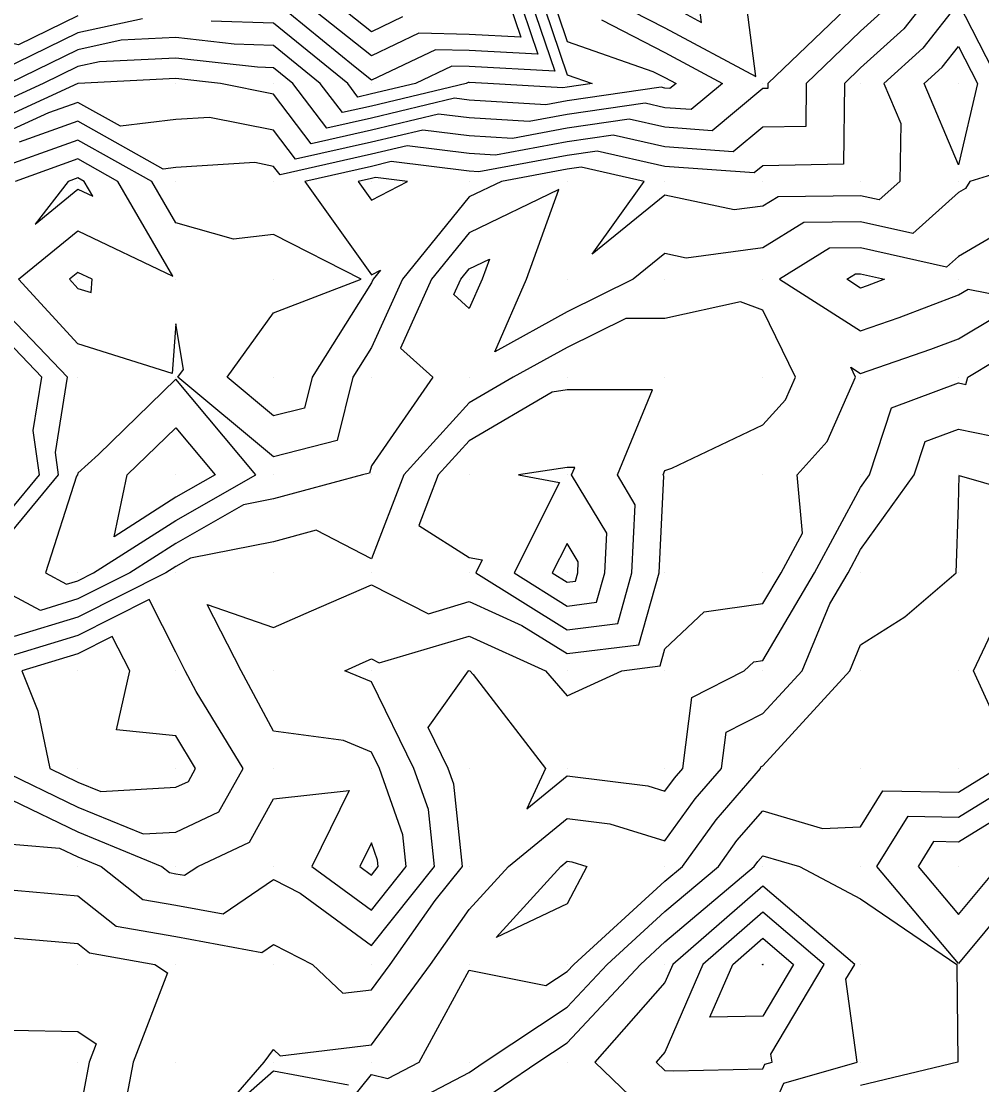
# Model space of a CAD drawing. Extents: x 2188792 to 2191981, y 386090 to 389710.
# Drawn here: x 2191134.4 to 2191232.6, y 389078 to 389186.7 of the extents above; entities that cross this region are included whole.
import ezdxf

# ---------------------------------------------------------------- set-up
doc = ezdxf.new("R2010")
doc.units = 0
for name, color, linetype in [('DTM Contours Major', 7, 'Continuous'), ('DTM Contours Minor', 7, 'Continuous'), ('Exist DTM QL2 LIDAR Elevation Point', 7, 'Continuous')]:
    doc.layers.add(name, color=color, linetype=linetype)

msp = doc.modelspace()

# ---------------------------------------------------------------- linework, layer by layer
at = {"layer": 'DTM Contours Major'}
for points in [[(2191188.31, 389190.31), (2191190.22, 389184.62), (2191198.98, 389181.55), (2191200.22, 389180.92), (2191201.35, 389180.31), (2191200.73, 389179.8), (2191200.22, 389179.84), (2191199.83, 389179.93), (2191190.22, 389178.54), (2191188.05, 389178.14), (2191180.22, 389178.61), (2191178.7, 389178.8), (2191170.22, 389176.78), (2191165.66, 389175.75), (2191162.19, 389180.31), (2191160.22, 389181.92), (2191158.56, 389181.97), (2191150.22, 389182.92), (2191142.43, 389182.52), (2191140.22, 389182.04), (2191136.67, 389180.31), (2191130.21, 389177.34)], [(2191173.41, 389187.13), (2191170.22, 389185.6), (2191164.33, 389190.31)], [(2191234.43, 389180.31), (2191230.22, 389188.56), (2191226.59, 389183.94), (2191222.59, 389180.31), (2191224.32, 389176.22), (2191224.21, 389170.31), (2191222.11, 389168.42), (2191220.22, 389168.85), (2191211.79, 389168.75), (2191210.22, 389167.78), (2191207.3, 389167.39), (2191200.22, 389168.89), (2191192.78, 389162.87), (2191198.09, 389170.31), (2191191.66, 389171.75), (2191190.22, 389171.55), (2191183.51, 389170.31), (2191180.22, 389168.72), (2191173.38, 389160.31), (2191170.22, 389153.32), (2191168.32, 389150.31), (2191166.7, 389143.83), (2191160.22, 389142.15), (2191150.44, 389150.31), (2191151.01, 389151.1), (2191150.22, 389155.75), (2191149.86, 389150.67), (2191140.22, 389153.71), (2191134.16, 389160.31), (2191140.22, 389165.27), (2191149.92, 389160.61), (2191144.31, 389170.31), (2191140.22, 389172.6), (2191133.81, 389170.31)], [(2191170.22, 389170.62), (2191168.85, 389170.31), (2191170.22, 389168.4), (2191173.89, 389170.31), (2191170.62, 389170.72), (2191170.22, 389170.62)], [(2191132.53, 389097.99), (2191140.22, 389097.3), (2191144.13, 389094.21), (2191150.22, 389093.14), (2191159.01, 389091.51), (2191160.22, 389092.33), (2191164.21, 389090.3), (2191167.28, 389087.36), (2191170.22, 389087.71), (2191172.12, 389090.3), (2191176.73, 389096.81), (2191179.51, 389100.3), (2191178.63, 389108.72), (2191178.07, 389110.3), (2191176.01, 389114.51), (2191180.14, 389120.31), (2191180.22, 389120.33), (2191180.27, 389120.31), (2191180.61, 389119.92), (2191188.02, 389110.3), (2191186.11, 389106.19), (2191190.22, 389109.55), (2191198.46, 389108.55), (2191200.22, 389108), (2191201.19, 389109.34), (2191202.03, 389110.3), (2191202.96, 389117.57), (2191208.32, 389120.31), (2191209.3, 389121.23), (2191210.22, 389121.36), (2191215.51, 389130.31), (2191220.22, 389139.03), (2191221.14, 389140.31), (2191223.37, 389147.16), (2191230.22, 389149.71), (2191230.97, 389149.56), (2191231.17, 389150.31), (2191236.82, 389153.71)], [(2191150.22, 389150.09), (2191142.31, 389142.4), (2191140.22, 389140.5), (2191140.19, 389140.33), (2191140.19, 389140.31), (2191140.09, 389140.18), (2191136.9, 389130.31), (2191139.06, 389129.15), (2191140.22, 389129.5), (2191141.81, 389130.31), (2191150.22, 389135.67), (2191158.39, 389140.31), (2191150.22, 389150.09)], [(2191191.06, 389129.46), (2191191.3, 389130.31), (2191191.36, 389131.44), (2191190.22, 389133.32), (2191188.7, 389130.31), (2191190.22, 389129.36), (2191191.06, 389129.46)], [(2191236.7, 389106.78), (2191230.22, 389102.8), (2191227.68, 389102.85), (2191226.1, 389100.3), (2191230.22, 389095.39), (2191234.31, 389100.3), (2191236.7, 389106.78)], [(2191219.61, 389090.3), (2191210.22, 389098.28), (2191201.02, 389090.3), (2191200.22, 389088.44), (2191193.06, 389080.3), (2191200.22, 389073.43), (2191207.3, 389073.22), (2191210.22, 389073.29), (2191212.36, 389078.16), (2191219.85, 389080.3), (2191218.72, 389088.8), (2191219.61, 389090.3)]]:
    msp.add_lwpolyline(points, dxfattribs=at)
at = {"layer": 'DTM Contours Minor'}
for points in [[(2191228.09, 389190.31), (2191224.63, 389185.91), (2191220.22, 389181.91), (2191218.56, 389180.31), (2191218.47, 389172.06), (2191210.22, 389171.91), (2191209.35, 389171.19), (2191200.22, 389171.83), (2191193.3, 389173.39), (2191190.22, 389172.95), (2191181.19, 389171.28), (2191180.22, 389171.34), (2191172.24, 389172.33), (2191170.22, 389171.85), (2191163.4, 389170.31), (2191170.22, 389160.75), (2191171.14, 389161.23), (2191170.39, 389160.31), (2191170.22, 389159.93), (2191164.16, 389150.31), (2191163.37, 389147.15), (2191160.22, 389146.34), (2191155.46, 389150.31), (2191160.22, 389156.87), (2191169.18, 389160.31), (2191160.22, 389164.9), (2191156.11, 389164.42), (2191150.22, 389166.06), (2191147.76, 389170.31), (2191140.22, 389174.53), (2191131.22, 389171.32)], [(2191187.16, 389190.31), (2191190.22, 389181.21), (2191192.79, 389180.31), (2191190.22, 389179.94), (2191189.77, 389179.86), (2191182.12, 389180.31), (2191180.22, 389180.41), (2191180.12, 389180.42), (2191179.9, 389180.31), (2191170.22, 389178.01), (2191167.25, 389177.34), (2191164.99, 389180.31), (2191160.22, 389184.21), (2191156.2, 389184.33), (2191150.22, 389185.01), (2191144.63, 389184.73), (2191140.22, 389183.77), (2191133.15, 389180.31)], [(2191186.01, 389190.31), (2191188.95, 389181.58), (2191180.22, 389182.05), (2191178.44, 389182.09), (2191174.71, 389180.31), (2191170.22, 389179.25), (2191168.84, 389178.93), (2191167.8, 389180.31), (2191160.22, 389186.49), (2191153.84, 389186.69)], [(2191184.87, 389190.31), (2191187.22, 389183.31), (2191180.22, 389183.69), (2191176.76, 389183.77), (2191170.22, 389180.65), (2191168.55, 389181.98), (2191160.22, 389188.78)], [(2191183.72, 389190.31), (2191185.49, 389185.04), (2191180.22, 389185.32), (2191175.08, 389185.45), (2191170.22, 389183.13), (2191161.23, 389190.31)], [(2191191.87, 389190.31), (2191200.22, 389186.02), (2191209.49, 389181.04), (2191208.3, 389190.31)], [(2191200.22, 389188.58), (2191203.97, 389186.56), (2191203.49, 389190.31)], [(2191220.22, 389189.41), (2191210.74, 389180.31), (2191210.74, 389179.8), (2191210.22, 389179.79), (2191205.04, 389175.49), (2191200.22, 389175.84), (2191196.57, 389176.66), (2191190.22, 389175.74), (2191184.62, 389174.71), (2191180.22, 389174.98), (2191175.47, 389175.56), (2191170.22, 389174.32), (2191162.47, 389172.57), (2191160.22, 389175.53), (2191153.68, 389176.84), (2191150.22, 389176.63), (2191144.57, 389175.95), (2191140.22, 389178.39), (2191137.23, 389177.32), (2191130.21, 389174.1)], [(2191222.66, 389187.87), (2191220.22, 389185.66), (2191214.65, 389180.31), (2191214.6, 389175.93), (2191210.22, 389175.85), (2191207.19, 389173.34), (2191200.22, 389173.84), (2191194.93, 389175.02), (2191190.22, 389174.34), (2191182.91, 389173), (2191180.22, 389173.16), (2191173.86, 389173.95), (2191170.22, 389173.08), (2191160.88, 389170.97), (2191160.22, 389171.85), (2191158.3, 389172.23), (2191150.22, 389171.73), (2191148.95, 389171.57), (2191140.22, 389176.46), (2191134.22, 389174.32)], [(2191146.83, 389186.93), (2191140.22, 389185.49), (2191130.78, 389180.88), (2191130.21, 389181), (2191129.56, 389180.31), (2191120.21, 389177.99), (2191111.9, 389180.31), (2191110.92, 389181.02), (2191110.21, 389180.96), (2191100.86, 389180.96), (2191100.21, 389181), (2191090.64, 389180.74), (2191090.21, 389180.84), (2191089.74, 389180.31), (2191080.21, 389173.92), (2191075.24, 389175.28), (2191070.21, 389175.03), (2191065.72, 389174.8), (2191060.21, 389176.14), (2191057.88, 389177.99), (2191041.48, 389161.65), (2191035.36, 389155.58)], [(2191140.22, 389187.22), (2191134.16, 389184.26), (2191130.21, 389185.11), (2191125.63, 389180.31), (2191120.21, 389178.96), (2191115.39, 389180.31), (2191112.37, 389182.47), (2191110.21, 389182.3), (2191102.2, 389182.3), (2191100.21, 389182.41), (2191092.1, 389182.2), (2191090.21, 389182.65), (2191088.16, 389180.31), (2191080.21, 389174.99), (2191073.78, 389176.75), (2191070.21, 389176.56), (2191064.26, 389176.26), (2191060.21, 389177.24), (2191058.5, 389178.6), (2191046.45, 389166.6), (2191039.59, 389159.8)], [(2191193.73, 389186.81), (2191200.22, 389183.47), (2191206.1, 389180.31), (2191202.89, 389177.65), (2191200.22, 389177.84), (2191198.2, 389178.29), (2191190.22, 389177.14), (2191186.34, 389176.43), (2191180.22, 389176.79), (2191177.09, 389177.18), (2191170.22, 389175.55), (2191164.06, 389174.16), (2191160.22, 389179.22), (2191154.79, 389180.31), (2191150.22, 389180.83), (2191140.23, 389180.32), (2191140.22, 389180.32), (2191140.2, 389180.31), (2191130.21, 389175.72)], [(2191228.56, 389181.98), (2191230.22, 389184.09), (2191232.15, 389180.31), (2191230.22, 389172), (2191226.72, 389180.31), (2191228.56, 389181.98)], [(2191240.23, 389173.04), (2191231.37, 389170.31), (2191230.94, 389169.6), (2191230.22, 389169.18), (2191225.56, 389164.98), (2191220.22, 389166.19), (2191214.42, 389166.11), (2191210.22, 389163.51), (2191202.38, 389162.47), (2191200.22, 389162.93), (2191196.98, 389160.31), (2191190.22, 389156.98), (2191182.82, 389152.91), (2191186.06, 389160.31), (2191189.38, 389169.47), (2191180.22, 389165.05), (2191176.37, 389160.31), (2191173.19, 389153.28), (2191176.5, 389150.31), (2191170.22, 389141.26), (2191170.03, 389140.5), (2191169.3, 389140.31), (2191160.22, 389137.86), (2191157.16, 389137.25), (2191150.22, 389133.31), (2191145.51, 389130.31), (2191140.22, 389127.64), (2191136.38, 389126.47), (2191130.21, 389129.78)], [(2191140.22, 389170.67), (2191139.21, 389170.31), (2191135.84, 389165.93), (2191140.22, 389169.52), (2191141.74, 389168.79), (2191140.86, 389170.31), (2191140.22, 389170.67)], [(2191240.88, 389170.97), (2191240.23, 389170.99), (2191238.01, 389170.31), (2191235.06, 389165.47), (2191230.22, 389162.64), (2191229, 389161.53), (2191220.22, 389163.52), (2191217.05, 389163.48), (2191211.93, 389160.31), (2191220.22, 389155.04), (2191224.14, 389156.39), (2191230.22, 389158.71), (2191231.22, 389159.31), (2191240.23, 389157.51), (2191244.64, 389155.89), (2191243.77, 389160.31), (2191241.5, 389169.03), (2191242.51, 389170.31), (2191240.88, 389170.97)], [(2191179.36, 389160.31), (2191180.22, 389161.37), (2191182.27, 389162.36), (2191181.53, 389160.31), (2191180.22, 389157.33), (2191178.65, 389158.74), (2191179.36, 389160.31)], [(2191141.68, 389160.31), (2191140.22, 389161.01), (2191139.36, 389160.31), (2191140.22, 389159.37), (2191141.58, 389158.94), (2191141.68, 389160.31)], [(2191219.68, 389160.85), (2191220.22, 389160.86), (2191222.64, 389160.31), (2191220.89, 389159.64), (2191220.22, 389159.41), (2191218.81, 389160.31), (2191219.68, 389160.85)], [(2191130.21, 389130.61), (2191138.25, 389140.31), (2191137.92, 389142.6), (2191139.17, 389150.31), (2191130.21, 389159.65)], [(2191133.42, 389107.1), (2191140.22, 389103.83), (2191148.79, 389100.3), (2191149.59, 389099.67), (2191150.22, 389099.56), (2191151.13, 389099.4), (2191152.46, 389100.3), (2191157.74, 389102.78), (2191160.22, 389107.21), (2191167.96, 389108.05), (2191164.13, 389100.3), (2191170.22, 389095.84), (2191173.78, 389100.3), (2191173.44, 389103.53), (2191171.03, 389110.3), (2191170.22, 389111.97), (2191167.36, 389113.16), (2191160.22, 389114.12), (2191156.91, 389120.31), (2191153.44, 389127.09), (2191160.22, 389124.73), (2191164.08, 389126.44), (2191170.22, 389129.1), (2191176.04, 389126.13), (2191180.22, 389127.38), (2191185.6, 389124.93), (2191190.22, 389122.05), (2191197.56, 389122.96), (2191199.62, 389130.31), (2191200.1, 389140.19), (2191200.03, 389140.31), (2191200.22, 389140.76), (2191200.91, 389141), (2191210.22, 389145.43), (2191212.54, 389147.99), (2191213.56, 389150.31), (2191210.22, 389157.16), (2191207.93, 389158.02), (2191200.22, 389156.3), (2191196.21, 389156.3), (2191190.22, 389153.35), (2191184.69, 389150.31), (2191180.22, 389147.68), (2191173.53, 389140.31), (2191170.22, 389131.75), (2191164.58, 389134.67), (2191160.22, 389133.49), (2191151.71, 389131.8), (2191150.22, 389130.96), (2191149.2, 389130.31), (2191140.22, 389125.77), (2191133.7, 389123.79)], [(2191130.21, 389132.95), (2191136.31, 389140.31), (2191135.66, 389144.86), (2191136.54, 389150.31), (2191130.21, 389156.91)], [(2191130.21, 389102.86), (2191138.33, 389102.19), (2191140.22, 389101.28), (2191142.6, 389100.3), (2191146.86, 389096.94), (2191150.22, 389096.35), (2191155.07, 389095.45), (2191160.22, 389098.96), (2191162.95, 389097.58), (2191170.22, 389092.24), (2191176.65, 389100.3), (2191176.04, 389106.13), (2191174.55, 389110.3), (2191170.22, 389119.17), (2191167.49, 389120.31), (2191169.38, 389121.14), (2191170.22, 389121.51), (2191171.01, 389121.1), (2191180.22, 389123.85), (2191188.01, 389120.31), (2191190.22, 389117.74), (2191195.8, 389120.31), (2191199.73, 389120.8), (2191200.22, 389122.54), (2191204.21, 389126.32), (2191210.22, 389127.16), (2191212.08, 389130.31), (2191214.27, 389134.35), (2191213.73, 389140.31), (2191216.81, 389143.72), (2191219.71, 389150.31), (2191219.22, 389151.31), (2191220.22, 389150.67), (2191227.39, 389153.15), (2191230.22, 389154.23), (2191234.02, 389156.51)], [(2191195.4, 389125.13), (2191196.85, 389130.31), (2191197.19, 389137.27), (2191195.36, 389140.31), (2191198.93, 389149.02), (2191190.22, 389149.02), (2191188.69, 389148.78), (2191180.22, 389143.8), (2191177.05, 389140.31), (2191175.05, 389135.14), (2191180.22, 389131.89), (2191181.55, 389131.64), (2191180.88, 389130.31), (2191190.22, 389124.48), (2191195.4, 389125.13)], [(2191143.91, 389134), (2191145.27, 389140.31), (2191150.22, 389145.12), (2191154.24, 389140.31), (2191150.22, 389138.03), (2191143.91, 389134)], [(2191167.89, 389077.97), (2191160.22, 389079.39), (2191152.8, 389072.88), (2191159.25, 389080.3), (2191160.22, 389081.6), (2191160.88, 389080.96), (2191170.22, 389082.06), (2191176.27, 389090.3), (2191180.22, 389095.89), (2191184.23, 389100.3), (2191190.22, 389105.2), (2191194.58, 389104.66), (2191200.22, 389102.92), (2191203.32, 389107.21), (2191206.01, 389110.3), (2191206.49, 389114.04), (2191210.22, 389115.94), (2191214.23, 389120.31), (2191217.07, 389127.15), (2191218.93, 389130.31), (2191220.22, 389132.69), (2191225.7, 389140.31), (2191226.81, 389143.72), (2191230.22, 389144.99), (2191236.9, 389143.63)], [(2191193.23, 389127.3), (2191194.07, 389130.31), (2191194.27, 389134.36), (2191190.68, 389140.31), (2191191, 389141.09), (2191190.22, 389141.09), (2191185.25, 389140.31), (2191189.45, 389139.53), (2191184.79, 389130.31), (2191190.22, 389126.92), (2191193.23, 389127.3)], [(2191163.18, 389070.3), (2191170.22, 389079.05), (2191171.9, 389078.62), (2191175.11, 389080.3), (2191180.22, 389089.7), (2191188.05, 389088.14), (2191190.22, 389089.58), (2191190.9, 389090.3), (2191200.22, 389098.8), (2191202, 389100.3), (2191205.45, 389105.08), (2191210, 389110.3), (2191210.02, 389110.5), (2191210.22, 389110.6), (2191219.13, 389120.31), (2191220.22, 389122.94), (2191224.73, 389125.8), (2191229.97, 389130.31), (2191230.22, 389137.26), (2191230.29, 389140.24), (2191240.23, 389137.41)], [(2191230.22, 389090.38), (2191221.89, 389100.3), (2191225.09, 389105.43), (2191230.22, 389105.35), (2191238.29, 389110.3), (2191238.81, 389118.89), (2191238.17, 389120.31), (2191238.83, 389121.7), (2191240.23, 389122.88), (2191244.41, 389130.31), (2191246.77, 389133.76), (2191250.23, 389137.73), (2191254.55, 389130.31), (2191250.23, 389126.26), (2191241.68, 389120.31), (2191246.14, 389114.39), (2191247, 389110.3), (2191240.23, 389105.05), (2191238.47, 389100.3), (2191230.22, 389090.38)], [(2191131.02, 389121.12), (2191130.21, 389121.55), (2191126.35, 389124.17), (2191129.13, 389120.31), (2191130.21, 389115.64), (2191131.73, 389111.82), (2191132.05, 389110.3), (2191140.22, 389106.37), (2191146.89, 389103.63), (2191150.22, 389103.82), (2191154.63, 389105.89), (2191157.1, 389110.3), (2191152.32, 389118.2), (2191151.19, 389120.31), (2191150.22, 389122.21), (2191147.49, 389127.58), (2191140.22, 389123.91), (2191131.02, 389121.12)], [(2191234.4, 389114.48), (2191231.77, 389120.31), (2191234.49, 389126.04)], [(2191140.22, 389122.04), (2191134.49, 389120.31), (2191136.12, 389116.21), (2191137.34, 389110.3), (2191140.22, 389108.92), (2191142.57, 389107.95), (2191150.22, 389108.39), (2191151.52, 389109), (2191152.25, 389110.3), (2191150.22, 389113.66), (2191144.18, 389114.27), (2191145.51, 389120.31), (2191143.73, 389123.82), (2191140.22, 389122.04)], [(2191174.34, 389076.18), (2191180.22, 389079.26), (2191181.75, 389080.3), (2191190.22, 389085.94), (2191194.3, 389090.3), (2191200.22, 389095.7), (2191205.68, 389100.3), (2191207.58, 389102.94), (2191210.22, 389105.98), (2191216.33, 389104.2), (2191220.22, 389104.37), (2191222.5, 389108.02), (2191230.22, 389107.89), (2191234.15, 389110.3)], [(2191170.85, 389100.94), (2191170.22, 389102.71), (2191169.03, 389100.3), (2191170.22, 389099.43), (2191170.92, 389100.3), (2191170.85, 389100.94)], [(2191180.22, 389075.54), (2191187.23, 389080.3), (2191190.22, 389082.29), (2191197.71, 389090.3), (2191200.22, 389092.59), (2191209.35, 389100.3), (2191209.72, 389100.81), (2191210.22, 389101.39), (2191213.96, 389100.3), (2191220.22, 389097), (2191230.04, 389090.3), (2191230.06, 389090.14), (2191230.15, 389080.3), (2191220.22, 389077.92)], [(2191182.96, 389093.05), (2191189.56, 389100.3), (2191190.22, 389100.84), (2191190.7, 389100.78), (2191192.24, 389100.3), (2191190.22, 389096.48), (2191182.96, 389093.05)], [(2191216.49, 389090.3), (2191210.22, 389095.63), (2191204.08, 389090.3), (2191200.22, 389081.32), (2191199.33, 389080.3), (2191200.22, 389079.44), (2191201.11, 389079.42), (2191210.22, 389079.62), (2191210.43, 389080.09), (2191211.16, 389080.3), (2191211.05, 389081.13), (2191216.49, 389090.3)], [(2191130.21, 389093.29), (2191137.89, 389092.62), (2191140.22, 389092.42), (2191141.4, 389091.48), (2191148.07, 389090.3), (2191149.36, 389089.44), (2191145.86, 389080.3), (2191144.85, 389074.93)], [(2191204.82, 389084.9), (2191207.14, 389090.3), (2191210.22, 389092.98), (2191213.37, 389090.3), (2191210.22, 389085), (2191204.82, 389084.9)], [(2191210.18, 389090.26), (2191210.2, 389090.3), (2191210.22, 389090.32), (2191210.25, 389090.3), (2191210.22, 389090.26), (2191210.18, 389090.26)], [(2191133.5, 389083.58), (2191140.22, 389083.43), (2191142.09, 389082.18), (2191141.38, 389080.3), (2191140.22, 389074.18)]]:
    msp.add_lwpolyline(points, dxfattribs=at)
at = {"layer": 'Exist DTM QL2 LIDAR Elevation Point'}
for p, q in [((2191140.22, 389180.31), (2191140.22, 389180.31)), ((2191150.22, 389180.31), (2191150.22, 389180.31)), ((2191160.22, 389180.31), (2191160.22, 389180.31)), ((2191170.22, 389180.31), (2191170.22, 389180.31)), ((2191180.22, 389180.31), (2191180.22, 389180.31)), ((2191190.22, 389180.31), (2191190.22, 389180.31)), ((2191200.22, 389180.31), (2191200.22, 389180.31)), ((2191210.22, 389180.31), (2191210.22, 389180.31)), ((2191220.22, 389180.31), (2191220.22, 389180.31)), ((2191230.22, 389180.31), (2191230.22, 389180.31)), ((2191140.22, 389170.31), (2191140.22, 389170.31)), ((2191150.22, 389170.31), (2191150.22, 389170.31)), ((2191160.22, 389170.31), (2191160.22, 389170.31)), ((2191170.22, 389170.31), (2191170.22, 389170.31)), ((2191180.22, 389170.31), (2191180.22, 389170.31)), ((2191190.22, 389170.31), (2191190.22, 389170.31)), ((2191200.22, 389170.31), (2191200.22, 389170.31)), ((2191210.22, 389170.31), (2191210.22, 389170.31)), ((2191220.22, 389170.31), (2191220.22, 389170.31)), ((2191230.22, 389170.31), (2191230.22, 389170.31)), ((2191140.22, 389160.31), (2191140.22, 389160.31)), ((2191150.22, 389160.31), (2191150.22, 389160.31)), ((2191160.22, 389160.31), (2191160.22, 389160.31)), ((2191170.22, 389160.31), (2191170.22, 389160.31)), ((2191180.22, 389160.31), (2191180.22, 389160.31)), ((2191190.22, 389160.31), (2191190.22, 389160.31)), ((2191200.22, 389160.31), (2191200.22, 389160.31)), ((2191210.22, 389160.31), (2191210.22, 389160.31)), ((2191220.22, 389160.31), (2191220.22, 389160.31)), ((2191230.22, 389160.31), (2191230.22, 389160.31)), ((2191140.22, 389150.31), (2191140.22, 389150.31)), ((2191150.22, 389150.31), (2191150.22, 389150.31)), ((2191160.22, 389150.31), (2191160.22, 389150.31)), ((2191170.22, 389150.31), (2191170.22, 389150.31)), ((2191180.22, 389150.31), (2191180.22, 389150.31)), ((2191190.22, 389150.31), (2191190.22, 389150.31)), ((2191200.22, 389150.31), (2191200.22, 389150.31)), ((2191210.22, 389150.31), (2191210.22, 389150.31)), ((2191220.22, 389150.31), (2191220.22, 389150.31)), ((2191230.22, 389150.31), (2191230.22, 389150.31)), ((2191140.22, 389140.31), (2191140.22, 389140.31)), ((2191150.22, 389140.31), (2191150.22, 389140.31)), ((2191160.22, 389140.31), (2191160.22, 389140.31)), ((2191170.22, 389140.31), (2191170.22, 389140.31)), ((2191180.22, 389140.31), (2191180.22, 389140.31)), ((2191190.22, 389140.31), (2191190.22, 389140.31)), ((2191200.22, 389140.31), (2191200.22, 389140.31)), ((2191210.22, 389140.31), (2191210.22, 389140.31)), ((2191220.22, 389140.31), (2191220.22, 389140.31)), ((2191230.22, 389140.31), (2191230.22, 389140.31)), ((2191140.22, 389130.31), (2191140.22, 389130.31)), ((2191150.22, 389130.31), (2191150.22, 389130.31)), ((2191160.22, 389130.31), (2191160.22, 389130.31)), ((2191170.22, 389130.31), (2191170.22, 389130.31)), ((2191180.22, 389130.31), (2191180.22, 389130.31)), ((2191190.22, 389130.31), (2191190.22, 389130.31)), ((2191200.22, 389130.31), (2191200.22, 389130.31)), ((2191210.22, 389130.31), (2191210.22, 389130.31)), ((2191220.22, 389130.31), (2191220.22, 389130.31)), ((2191230.22, 389130.31), (2191230.22, 389130.31)), ((2191140.22, 389120.31), (2191140.22, 389120.31)), ((2191150.22, 389120.31), (2191150.22, 389120.31)), ((2191160.22, 389120.31), (2191160.22, 389120.31)), ((2191170.22, 389120.31), (2191170.22, 389120.31)), ((2191180.22, 389120.31), (2191180.22, 389120.31)), ((2191190.22, 389120.31), (2191190.22, 389120.31)), ((2191200.22, 389120.31), (2191200.22, 389120.31)), ((2191210.22, 389120.31), (2191210.22, 389120.31)), ((2191220.22, 389120.31), (2191220.22, 389120.31)), ((2191230.22, 389120.31), (2191230.22, 389120.31)), ((2191140.22, 389110.3), (2191140.22, 389110.3)), ((2191150.22, 389110.3), (2191150.22, 389110.3)), ((2191160.22, 389110.3), (2191160.22, 389110.3)), ((2191170.22, 389110.3), (2191170.22, 389110.3)), ((2191180.22, 389110.3), (2191180.22, 389110.3)), ((2191190.22, 389110.3), (2191190.22, 389110.3)), ((2191200.22, 389110.3), (2191200.22, 389110.3)), ((2191210.22, 389110.3), (2191210.22, 389110.3)), ((2191220.22, 389110.3), (2191220.22, 389110.3)), ((2191230.22, 389110.3), (2191230.22, 389110.3)), ((2191140.22, 389100.3), (2191140.22, 389100.3)), ((2191150.22, 389100.3), (2191150.22, 389100.3)), ((2191160.22, 389100.3), (2191160.22, 389100.3)), ((2191170.22, 389100.3), (2191170.22, 389100.3)), ((2191180.22, 389100.3), (2191180.22, 389100.3)), ((2191190.22, 389100.3), (2191190.22, 389100.3)), ((2191200.22, 389100.3), (2191200.22, 389100.3)), ((2191210.22, 389100.3), (2191210.22, 389100.3)), ((2191220.22, 389100.3), (2191220.22, 389100.3)), ((2191230.22, 389100.3), (2191230.22, 389100.3)), ((2191140.22, 389090.3), (2191140.22, 389090.3)), ((2191150.22, 389090.3), (2191150.22, 389090.3)), ((2191160.22, 389090.3), (2191160.22, 389090.3)), ((2191170.22, 389090.3), (2191170.22, 389090.3)), ((2191180.22, 389090.3), (2191180.22, 389090.3)), ((2191190.22, 389090.3), (2191190.22, 389090.3)), ((2191200.22, 389090.3), (2191200.22, 389090.3)), ((2191210.22, 389090.3), (2191210.22, 389090.3)), ((2191220.22, 389090.3), (2191220.22, 389090.3)), ((2191230.22, 389090.3), (2191230.22, 389090.3)), ((2191140.22, 389080.3), (2191140.22, 389080.3)), ((2191150.22, 389080.3), (2191150.22, 389080.3)), ((2191160.22, 389080.3), (2191160.22, 389080.3)), ((2191170.22, 389080.3), (2191170.22, 389080.3)), ((2191180.22, 389080.3), (2191180.22, 389080.3)), ((2191190.22, 389080.3), (2191190.22, 389080.3)), ((2191200.22, 389080.3), (2191200.22, 389080.3)), ((2191210.22, 389080.3), (2191210.22, 389080.3)), ((2191220.22, 389080.3), (2191220.22, 389080.3)), ((2191230.22, 389080.3), (2191230.22, 389080.3))]:
    msp.add_line(p, q, dxfattribs=at)

doc.saveas('drawing.dxf')
